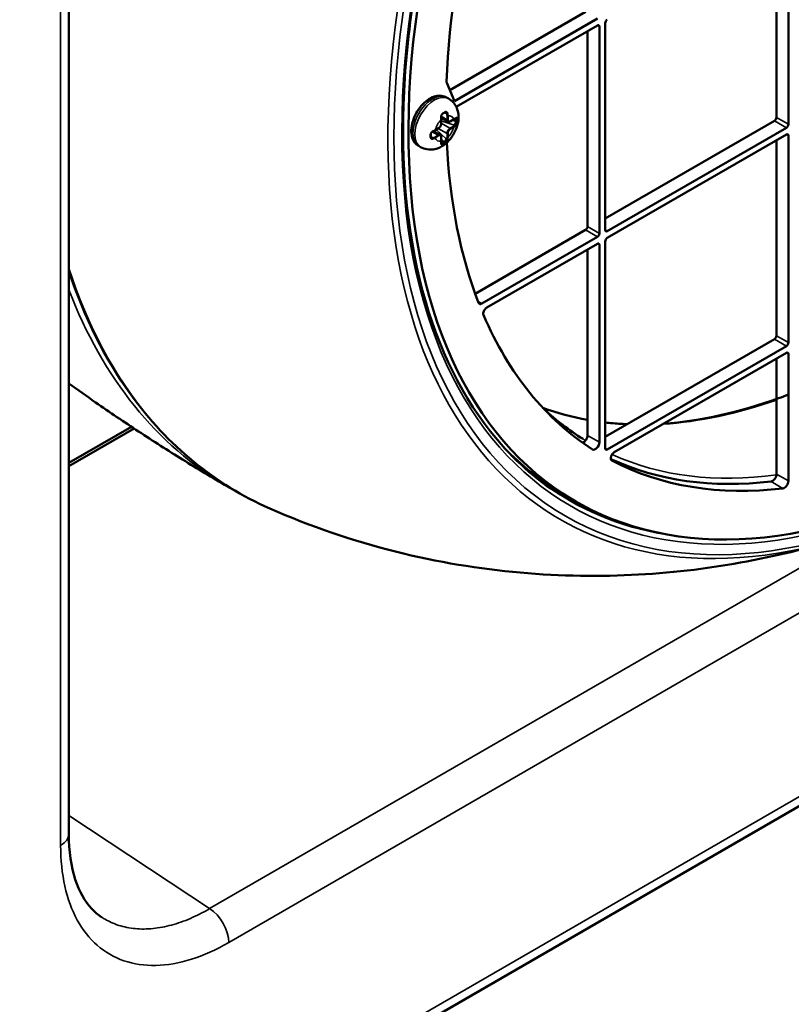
# Model space of a CAD drawing. Header units: millimetres. Extents: x 50 to 3176, y 50 to 2109.
# Tile 367 of 656: x 440 to 495, y 1658 to 1729. Entities that reach past the tile are written whole.
import ezdxf

# ---------------------------------------------------------------- set-up
doc = ezdxf.new("R2010")
doc.units = ezdxf.units.MM
doc.header["$LTSCALE"] = 10
doc.layers.add('Visible (ISO)', color=7, linetype='Continuous', lineweight=50)
doc.layers.add('Visible Narrow (ISO)', color=7, linetype='Continuous', lineweight=35)

msp = doc.modelspace()

# ---------------------------------------------------------------- linework, layer by layer
at = {"layer": 'Visible (ISO)'}
for p, q in [((443.8195, 1670.3784), (443.8195, 1768.2628)), ((494.3938, 1735.5328), (494.3938, 1721.5707)), ((495.2424, 1735.8594), (495.2424, 1721.0808)), ((471.044, 1723.5214), (480.7467, 1729.1233)), ((481.5952, 1728.6334), (471.3773, 1722.7341)), ((482.1609, 1713.5282), (482.1609, 1728.3068)), ((471.5106, 1722.3211), (481.5952, 1728.1435)), ((480.8881, 1727.7352), (480.8881, 1713.7731)), ((481.7366, 1728.0618), (481.7366, 1713.2832)), ((470.8286, 1724.0301), (471.3773, 1722.7341)), ((470.8219, 1722.9965), (470.9633, 1722.9149)), ((470.7699, 1721.9279), (470.7699, 1721.9279)), ((470.43, 1721.5467), (470.9093, 1721.27)), ((470.4376, 1721.142), (470.4376, 1721.417)), ((471.0843, 1721.2824), (471.3224, 1721.4199)), ((471.4836, 1721.4482), (471.4836, 1721.2849)), ((494.2524, 1721.3257), (482.1609, 1714.3447)), ((469.8815, 1720.5967), (470.3608, 1720.32)), ((469.9977, 1720.655), (470.2358, 1720.7925)), ((495.101, 1720.8358), (482.3023, 1713.4465)), ((469.7213, 1720.1118), (469.7213, 1720.1118)), ((470.4376, 1719.8873), (470.4376, 1720.1622)), ((470.6351, 1719.8152), (470.4936, 1719.7335)), ((482.3023, 1712.9566), (495.101, 1720.3459)), ((494.3938, 1719.9377), (494.3938, 1705.9756)), ((495.2424, 1720.2643), (495.2424, 1705.4857)), ((468.8219, 1719.5324), (468.9633, 1719.4508)), ((480.7467, 1713.5282), (472.8615, 1708.9757)), ((481.5952, 1713.0383), (473.3378, 1708.2708)), ((473.687, 1707.9826), (481.5952, 1712.5484)), ((480.8881, 1712.1401), (480.8881, 1698.8518)), ((481.7366, 1712.4667), (481.7366, 1698.3619)), ((482.1609, 1697.9331), (482.1609, 1712.7117)), ((307.0065, 1563.2427), (554.4938, 1706.1296)), ((494.2524, 1705.7306), (482.1609, 1698.7496)), ((495.101, 1705.2407), (482.3023, 1697.8514)), ((482.7973, 1697.6473), (495.101, 1704.7508)), ((494.3938, 1704.3426), (494.3938, 1696.0888)), ((495.2424, 1704.6692), (495.2424, 1695.5989)), ((443.8195, 1696.8911), (448.2915, 1699.473)), ((448.4904, 1699.3413), (443.8195, 1696.6445)), ((479.2117, 1694.6213), (480.0602, 1694.1314))]:
    msp.add_line(p, q, dxfattribs=at)
for centre, major_axis, ratio, start_param, end_param in [((508.9602, 1744.1876), (-28.9, -50.0563), 0.5773503, 2.3697486, 7.0550293), ((508.9602, 1744.1876), (-27, -46.7654), 0.5773503, 5.1467247, 5.4533585), ((482.3023, 1728.3884), (-0.1, -0.1732), 0.5773503, 3.9269908, 5.4977871), ((481.5952, 1727.9802), (0.1, 0.1732), 0.5773503, 5.4977871, 7.0685835), ((471.0261, 1724.2337), (-0.15, -0.2598), 0.5773503, 5.4533585, 5.8720995), ((470.6556, 1721.7629), (-0.0741, -0.1871), 0.6530078, 2.2603089, 2.916969), ((470.3786, 1721.5554), (0.0496, 0.0063), 0.4808777, 6.2828591, 6.2832397), ((471.3627, 1721.1914), (0.0808, 0.184), 0.4891137, 3.8730685, 5.4438172), ((471.4039, 1721.535), (0.0311, -0.0392), 0.6598704, 6.2825985, 6.2830395), ((471.3627, 1721.3547), (0.0808, 0.184), 0.4890808, 5.443876, 5.9575849), ((494.2524, 1721.489), (-0.1, -0.1732), 0.5773503, 0.7853982, 2.3561945), ((469.8483, 1720.6369), (0.0194, -0.0461), 0.4808758, 6.283141, 6.2835426), ((495.101, 1720.9991), (0.1, 0.1732), 0.5773503, 3.9269908, 5.4977871), ((469.807, 1720.2933), (0.1249, 0.1578), 0.6530097, 3.3662195, 4.0228795), ((470.6556, 1719.9667), (-0.1189, -0.1619), 0.489113, 0.8393644, 2.4101181), ((495.101, 1720.1826), (0.1, 0.1732), 0.5773503, 5.4977871, 7.0685835), ((470.5142, 1719.885), (0.119, 0.1619), 0.4890799, 3.467201, 3.9809072), ((470.3786, 1719.7591), (0.0495, -0.0073), 0.6598618, 0.0001501, 0.0005767), ((508.9602, 1744.1876), (-27, -46.7654), 0.5773503, 5.5522995, 5.8488496), ((480.7467, 1713.6915), (-0.1, -0.1732), 0.5773503, 0.7853982, 2.3561945), ((482.3023, 1713.6098), (-0.1, -0.1732), 0.5773503, 5.4977871, 7.0685835), ((481.5952, 1713.2016), (0.1, 0.1732), 0.5773503, 3.9269908, 5.4977871), ((482.3023, 1712.7933), (-0.1, -0.1732), 0.5773503, 3.9269908, 5.4977871), ((481.5952, 1712.3851), (0.1, 0.1732), 0.5773503, 5.4977871, 7.0685835), ((473.3378, 1708.5566), (-0.175, -0.3031), 0.5773503, 5.8488496, 7.0685835), ((473.688, 1707.6974), (-0.175, -0.3031), 0.5773503, 3.9309088, 5.8741489), ((508.9602, 1744.1876), (-27, -46.7654), 0.5773503, 5.8747765, 6.2564649), ((494.2524, 1705.8939), (-0.1, -0.1732), 0.5773503, 0.7853982, 2.3561945), ((495.101, 1705.404), (0.1, 0.1732), 0.5773503, 3.9269908, 5.4977871), ((495.101, 1704.5875), (0.1, 0.1732), 0.5773503, 5.4977871, 7.0685835), ((480.6053, 1698.6885), (-0.2, -0.3464), 0.5773503, 0.553872, 2.3561945), ((481.4538, 1698.1986), (-0.2, -0.3464), 0.5773503, 6.2564649, 8.6393798), ((508.1117, 1744.6775), (-28.9, -50.0563), 0.5773503, 6.1314169, 6.2831853), ((482.3023, 1698.0147), (-0.1, -0.1732), 0.5773503, 5.4977871, 7.0685835), ((482.7973, 1697.3615), (-0.175, -0.3031), 0.5773503, 3.9269908, 6.3075707), ((508.1117, 1744.6775), (-27, -46.7654), 0.5773503, 0.0521196, 0.4070317), ((508.9602, 1744.1876), (-27, -46.7654), 0.5773503, 0.0243854, 0.4070317), ((494.111, 1695.9255), (-0.2, -0.3464), 0.5773503, 0.4070317, 2.3561945), ((494.9595, 1695.4356), (0.2, 0.3464), 0.5773503, 3.5486243, 5.4977871), ((508.1117, 1744.6775), (-28.9646, -50.1682), 0.5773503, 6.2548703, 6.3740339)]:
    msp.add_ellipse(centre, major_axis=major_axis, ratio=ratio, start_param=start_param, end_param=end_param, dxfattribs=at)
for points, knots in [([(536.5072, 1795.1716), (533.3034, 1796.7568), (529.6122, 1797.4611), (521.646, 1797.0252), (517.3786, 1795.8993), (508.6973, 1791.9386), (504.2862, 1789.1119), (495.7558, 1782.0391), (491.6379, 1777.7944), (484.113, 1768.3137), (480.7077, 1763.0791), (474.957, 1752.1512), (472.6127, 1746.4597), (469.2231, 1735.2), (468.1782, 1729.6337), (467.4899, 1719.1932), (467.8462, 1714.3208), (469.9153, 1705.7589), (471.6285, 1702.0729), (475.2838, 1697.4453), (476.8439, 1695.9961), (478.5803, 1694.8392)], [5.5348535, 5.5348535, 5.5348535, 5.5348535, 5.8581576, 5.8581576, 6.1786868, 6.1786868, 6.4978652, 6.4978652, 6.8170475, 6.8170475, 7.1363726, 7.1363726, 7.4557346, 7.4557346, 7.7750076, 7.7750076, 8.0941353, 8.0941353, 8.4135975, 8.4135975, 8.6023134, 8.6023134, 8.6023134, 8.6023134]), ([(470.8219, 1722.9965), (470.711, 1723.0605), (470.5871, 1723.1007), (470.3235, 1723.1343), (470.1839, 1723.1234), (469.8848, 1723.0524), (469.7267, 1722.9825), (469.4095, 1722.7877), (469.2521, 1722.6572), (468.9639, 1722.3558), (468.8331, 1722.185), (468.6091, 1721.8208), (468.5156, 1721.6277), (468.3733, 1721.2335), (468.3246, 1721.0323), (468.2812, 1720.6358), (468.2868, 1720.4403), (468.3648, 1720.0837), (468.4335, 1719.9199), (468.6167, 1719.6814), (468.7125, 1719.5956), (468.8219, 1719.5324)], [5.4977871, 5.4977871, 5.4977871, 5.4977871, 5.7353255, 5.7353255, 5.9968615, 5.9968615, 6.3151742, 6.3151742, 6.6683207, 6.6683207, 7.0205087, 7.0205087, 7.3692106, 7.3692106, 7.7199749, 7.7199749, 8.0746616, 8.0746616, 8.4048979, 8.4048979, 8.6393798, 8.6393798, 8.6393798, 8.6393798]), ([(470.9633, 1722.9149), (471.0939, 1722.8395), (471.2108, 1722.7413), (471.4076, 1722.5152), (471.4843, 1722.3865), (471.6068, 1722.1011), (471.6429, 1721.9447), (471.6813, 1721.5953), (471.6695, 1721.4056), (471.5986, 1721.0068), (471.5301, 1720.8002), (471.3469, 1720.4074), (471.2317, 1720.2216), (470.9579, 1719.8815), (470.7996, 1719.7269), (470.4358, 1719.4715), (470.2316, 1719.3665), (469.8118, 1719.2688), (469.6129, 1719.2546), (469.2555, 1719.3169), (469.1022, 1719.3706), (468.9633, 1719.4508)], [0.7853982, 0.7853982, 0.7853982, 0.7853982, 0.9813573, 0.9813573, 1.1925444, 1.1925444, 1.4519135, 1.4519135, 1.7956288, 1.7956288, 2.2057855, 2.2057855, 2.6192493, 2.6192493, 3.0339323, 3.0339323, 3.431625, 3.431625, 3.7186113, 3.7186113, 3.9269908, 3.9269908, 3.9269908, 3.9269908]), ([(470.6836, 1721.9233), (470.6789, 1721.9205), (470.6743, 1721.9176), (470.6649, 1721.912), (470.6602, 1721.9092), (470.6508, 1721.9035), (470.6461, 1721.9007), (470.6366, 1721.8951), (470.6319, 1721.8923), (470.6224, 1721.8868), (470.6176, 1721.884), (470.6128, 1721.8812)], [1.541216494, 1.541216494, 1.541216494, 1.541216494, 1.547148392, 1.547148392, 1.55308029, 1.55308029, 1.559012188, 1.559012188, 1.564944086, 1.564944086, 1.570875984, 1.570875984, 1.570875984, 1.570875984]), ([(470.7699, 1721.9279), (470.7562, 1721.9358), (470.7414, 1721.9392), (470.7126, 1721.9369), (470.6981, 1721.9322), (470.6836, 1721.9233)], [0, 0, 0, 0, 0.008810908, 0.008810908, 0.016175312, 0.016175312, 0.016175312, 0.016175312]), ([(470.54, 1721.8404), (470.5266, 1721.8332), (470.5132, 1721.8227), (470.4891, 1721.7974), (470.4781, 1721.7824), (470.4592, 1721.7496), (470.4511, 1721.7314), (470.438, 1721.6927), (470.433, 1721.6716), (470.4266, 1721.6292), (470.4255, 1721.6074), (470.4265, 1721.5784), (470.4272, 1721.5698), (470.4283, 1721.5617)], [0, 0, 0, 0, 0.006211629, 0.006211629, 0.012121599, 0.012121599, 0.018066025, 0.018066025, 0.024424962, 0.024424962, 0.031137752, 0.031137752, 0.034088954, 0.034088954, 0.034088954, 0.034088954]), ([(470.4283, 1721.5616), (470.4295, 1721.5518), (470.4306, 1721.5419), (470.4326, 1721.5223), (470.4335, 1721.5126), (470.435, 1721.4931), (470.4356, 1721.4835), (470.4366, 1721.4643), (470.437, 1721.4547), (470.4375, 1721.4358), (470.4376, 1721.4263), (470.4376, 1721.417)], [1.4160383, 1.4160383, 1.4160383, 1.4160383, 1.44706452, 1.44706452, 1.47809074, 1.47809074, 1.50911695, 1.50911695, 1.54014317, 1.54014317, 1.57115996, 1.57115996, 1.57115996, 1.57115996]), ([(470.6128, 1721.8812), (470.608, 1721.8785), (470.6032, 1721.8757), (470.5936, 1721.8702), (470.5888, 1721.8675), (470.5791, 1721.862), (470.5742, 1721.8593), (470.5645, 1721.8539), (470.5596, 1721.8512), (470.5498, 1721.8458), (470.5449, 1721.8431), (470.54, 1721.8404)], [1.570767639, 1.570767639, 1.570767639, 1.570767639, 1.576679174, 1.576679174, 1.582590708, 1.582590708, 1.588502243, 1.588502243, 1.594413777, 1.594413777, 1.600325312, 1.600325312, 1.600325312, 1.600325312]), ([(470.9093, 1721.27), (470.9198, 1721.264), (470.9311, 1721.2594), (470.9544, 1721.2533), (470.9665, 1721.2518), (470.9906, 1721.2515), (471.0027, 1721.2527), (471.0266, 1721.2576), (471.0384, 1721.2612), (471.0617, 1721.2703), (471.0731, 1721.2759), (471.0843, 1721.2824)], [2.35619449, 2.35619449, 2.35619449, 2.35619449, 2.51327412, 2.51327412, 2.67035376, 2.67035376, 2.82743339, 2.82743339, 2.98451302, 2.98451302, 3.14159265, 3.14159265, 3.14159265, 3.14159265]), ([(471.435, 1721.4958), (471.4281, 1721.4904), (471.4211, 1721.485), (471.4069, 1721.4744), (471.3996, 1721.4692), (471.3849, 1721.459), (471.3774, 1721.4539), (471.3621, 1721.4439), (471.3543, 1721.439), (471.3386, 1721.4293), (471.3306, 1721.4246), (471.3224, 1721.4199)], [1.41603391, 1.41603391, 1.41603391, 1.41603391, 1.447061, 1.447061, 1.47808809, 1.47808809, 1.50911518, 1.50911518, 1.54014227, 1.54014227, 1.57116936, 1.57116936, 1.57116936, 1.57116936]), ([(471.4786, 1721.5191), (471.4786, 1721.5191), (471.4773, 1721.5192), (471.4718, 1721.5178), (471.468, 1721.5166), (471.4569, 1721.5112), (471.4487, 1721.5062), (471.4382, 1721.4983), (471.4366, 1721.4971), (471.435, 1721.4958)], [0.004102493, 0.004102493, 0.004102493, 0.004102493, 0.008275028, 0.008275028, 0.011892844, 0.011892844, 0.016990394, 0.016990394, 0.017897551, 0.017897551, 0.017897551, 0.017897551]), ([(469.8677, 1720.5908), (469.8512, 1720.5838), (469.8337, 1720.5745), (469.7995, 1720.5519), (469.7824, 1720.5383), (469.7504, 1720.5078), (469.7353, 1720.4904), (469.7106, 1720.4546), (469.7006, 1720.4359), (469.6874, 1720.4007), (469.6836, 1720.3837), (469.6821, 1720.3636), (469.682, 1720.359), (469.6822, 1720.3547)], [0, 0, 0, 0, 0.006407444, 0.006407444, 0.012915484, 0.012915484, 0.01968108, 0.01968108, 0.026218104, 0.026218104, 0.03227978, 0.03227978, 0.034077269, 0.034077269, 0.034077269, 0.034077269]), ([(469.9977, 1720.655), (469.9896, 1720.6503), (469.9813, 1720.6457), (469.9647, 1720.6367), (469.9562, 1720.6322), (469.9391, 1720.6235), (469.9304, 1720.6192), (469.9128, 1720.6108), (469.904, 1720.6067), (469.886, 1720.5986), (469.8769, 1720.5946), (469.8677, 1720.5908)], [1.57042171, 1.57042171, 1.57042171, 1.57042171, 1.60144269, 1.60144269, 1.63247315, 1.63247315, 1.66350362, 1.66350362, 1.69453409, 1.69453409, 1.72556455, 1.72556455, 1.72556455, 1.72556455]), ([(470.2358, 1720.7925), (470.2582, 1720.8055), (470.2798, 1720.822), (470.32, 1720.8603), (470.3388, 1720.8822), (470.3723, 1720.9297), (470.387, 1720.9552), (470.4114, 1721.0079), (470.421, 1721.0351), (470.4341, 1721.0892), (470.4376, 1721.1161), (470.4376, 1721.142)], [3.1415927, 3.1415927, 3.1415927, 3.1415927, 3.4557519, 3.4557519, 3.7699112, 3.7699112, 4.0840704, 4.0840704, 4.3982297, 4.3982297, 4.712389, 4.712389, 4.712389, 4.712389]), ([(469.6822, 1720.1888), (469.6818, 1720.1744), (469.684, 1720.1616), (469.6924, 1720.1395), (469.6988, 1720.1301), (469.7113, 1720.1184), (469.716, 1720.1149), (469.7213, 1720.1118)], [0, 0, 0, 0, 0.006217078, 0.006217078, 0.012799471, 0.012799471, 0.016207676, 0.016207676, 0.016207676, 0.016207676]), ([(469.6822, 1720.3547), (469.6824, 1720.3434), (469.6827, 1720.3323), (469.683, 1720.31), (469.6831, 1720.2988), (469.6832, 1720.2767), (469.6832, 1720.2656), (469.6831, 1720.2435), (469.683, 1720.2325), (469.6827, 1720.2106), (469.6824, 1720.1997), (469.6822, 1720.1888)], [1.541271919, 1.541271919, 1.541271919, 1.541271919, 1.553081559, 1.553081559, 1.564891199, 1.564891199, 1.576700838, 1.576700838, 1.588510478, 1.588510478, 1.600320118, 1.600320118, 1.600320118, 1.600320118]), ([(470.4376, 1720.1622), (470.4376, 1720.1752), (470.4367, 1720.1879), (470.433, 1720.2126), (470.4302, 1720.2247), (470.4224, 1720.2478), (470.4175, 1720.2589), (470.4052, 1720.2796), (470.3979, 1720.2893), (470.3809, 1720.3064), (470.3713, 1720.3139), (470.3608, 1720.32)], [4.71238898, 4.71238898, 4.71238898, 4.71238898, 4.86946861, 4.86946861, 5.02654825, 5.02654825, 5.18362788, 5.18362788, 5.34070751, 5.34070751, 5.49778714, 5.49778714, 5.49778714, 5.49778714]), ([(470.4376, 1719.8873), (470.4376, 1719.8779), (470.4375, 1719.8686), (470.437, 1719.8501), (470.4366, 1719.8409), (470.4356, 1719.8227), (470.4349, 1719.8137), (470.4334, 1719.7957), (470.4325, 1719.7868), (470.4305, 1719.7692), (470.4294, 1719.7605), (470.4281, 1719.7518)], [1.57041216, 1.57041216, 1.57041216, 1.57041216, 1.60144352, 1.60144352, 1.63247487, 1.63247487, 1.66350623, 1.66350623, 1.69453758, 1.69453758, 1.72556894, 1.72556894, 1.72556894, 1.72556894]), ([(470.4281, 1719.7518), (470.4261, 1719.738), (470.4256, 1719.7259), (470.4269, 1719.7097), (470.4285, 1719.705), (470.4296, 1719.7027), (470.4298, 1719.7024), (470.4298, 1719.7024)], [0, 0, 0, 0, 0.006113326, 0.006113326, 0.011682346, 0.011682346, 0.013776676, 0.013776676, 0.013776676, 0.013776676]), ([(458.1792, 1693.6343), (454.2568, 1695.3558), (450.8857, 1698.1223), (446.4102, 1704.3193), (444.9254, 1707.2801), (443.8195, 1710.5944)], [3.8633056, 3.8633056, 3.8633056, 3.8633056, 4.18044131, 4.18044131, 4.39989854, 4.39989854, 4.39989854, 4.39989854]), ([(455.1556, 1695.2038), (454.0791, 1695.8304), (453.0112, 1696.4715), (450.8948, 1697.7814), (449.8462, 1698.4501), (447.7704, 1699.8136), (446.7432, 1700.5084), (445.0869, 1701.6615), (444.4508, 1702.1124), (443.8195, 1702.5679)], [3.929044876, 3.929044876, 3.929044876, 3.929044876, 3.944655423, 3.944655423, 3.960265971, 3.960265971, 3.975876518, 3.975876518, 3.985725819, 3.985725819, 3.985725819, 3.985725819]), ([(495.2424, 1701.7673), (495.0112, 1701.6787), (494.7804, 1701.5928), (491.7266, 1700.4903), (488.9686, 1699.8819), (486.3485, 1699.6976)], [3.30812901, 3.30812901, 3.30812901, 3.30812901, 3.32677414, 3.32677414, 3.55532201, 3.55532201, 3.55532201, 3.55532201]), ([(483.7304, 1699.6557), (483.5857, 1699.6616), (483.4416, 1699.6688), (482.915, 1699.7005), (482.5359, 1699.7334), (482.1609, 1699.7761)], [3.63290011, 3.63290011, 3.63290011, 3.63290011, 3.64602425, 3.64602425, 3.681019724, 3.681019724, 3.681019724, 3.681019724]), ([(458.1792, 1693.6343), (461.1262, 1692.3408), (464.1521, 1691.3152), (470.1768, 1689.7994), (473.1744, 1689.308), (479.0002, 1688.7881), (481.8285, 1688.7582), (487.2403, 1689.0585), (489.8245, 1689.3879), (494.728, 1690.3087), (497.048, 1690.8998), (499.242, 1691.5832)], [2.41987764, 2.41987764, 2.41987764, 2.41987764, 2.51895979, 2.51895979, 2.61804195, 2.61804195, 2.71712411, 2.71712411, 2.81620627, 2.81620627, 2.91528842, 2.91528842, 2.91528842, 2.91528842]), ([(443.8195, 1670.3785), (443.8196, 1669.1538), (443.9862, 1668.0421), (444.5655, 1666.2573), (444.9734, 1665.5584), (445.6618, 1664.814), (445.8973, 1664.6143), (446.1492, 1664.4478)], [0, 0, 0, 0, 0.4724548, 0.4724548, 0.9345943, 0.9345943, 1.1516431, 1.1516431, 1.1516431, 1.1516431])]:
    msp.add_open_spline(points, degree=3, knots=knots, dxfattribs=at)
for points in [[(480.8881, 1699.9616), (479.7854, 1700.1583), (478.7219, 1700.4441), (477.7028, 1700.8173)], [(477.767, 1700.749), (478.6384, 1699.9347), (479.5745, 1699.2165), (480.5698, 1698.5985)], [(455.1539, 1695.2048), (455.3853, 1695.0701), (455.619, 1694.9393), (455.855, 1694.8125)]]:
    msp.add_open_spline(points, degree=3, dxfattribs=at)
at = {"layer": 'Visible Narrow (ISO)'}
for p, q in [((443.2337, 1669.562), (443.2337, 1767.4464)), ((481.7366, 1728.0618), (481.5952, 1728.1435)), ((470.4229, 1721.1216), (470.4229, 1721.3965)), ((470.4295, 1721.6485), (470.8472, 1721.4074)), ((470.4376, 1721.318), (471.3627, 1721.0281)), ((470.621, 1721.886), (470.797, 1721.8446)), ((470.8383, 1721.8208), (470.797, 1721.8446)), ((470.8472, 1721.4074), (470.8472, 1721.6823)), ((470.9179, 1721.6823), (470.9179, 1721.4074)), ((471.0947, 1721.3053), (471.3328, 1721.4428)), ((471.2276, 1721.3651), (471.4836, 1721.2849)), ((471.4836, 1721.4482), (471.4047, 1721.4729)), ((471.506, 1721.4353), (471.4836, 1721.4482)), ((471.4836, 1721.2849), (471.506, 1721.2719)), ((495.101, 1720.8358), (494.2524, 1721.3257)), ((494.3938, 1721.5707), (495.2424, 1721.0808)), ((470.2108, 1720.3051), (469.7931, 1720.5462)), ((470.008, 1720.6779), (470.2461, 1720.8154)), ((470.797, 1720.0483), (470.0833, 1720.7045)), ((470.8472, 1720.4276), (470.2254, 1720.7865)), ((470.4376, 1721.154), (471.0593, 1720.795)), ((471.0593, 1720.795), (471.2974, 1720.9325)), ((471.3328, 1720.8712), (471.0947, 1720.7338)), ((471.404, 1721.0043), (471.3627, 1721.0281)), ((469.807, 1720.13), (469.6832, 1720.2617)), ((469.807, 1720.13), (469.8483, 1720.1061)), ((469.9727, 1720.1676), (470.2108, 1720.3051)), ((470.2461, 1720.2439), (470.008, 1720.1064)), ((470.4229, 1719.8668), (470.4229, 1720.1418)), ((470.6351, 1719.8152), (470.4376, 1719.9968)), ((470.6575, 1719.8023), (470.6351, 1719.8152)), ((470.797, 1720.0483), (470.8383, 1720.0245)), ((470.8472, 1720.1526), (470.8472, 1720.4276)), ((470.9179, 1720.4276), (470.9179, 1720.1526)), ((495.2424, 1720.2643), (495.101, 1720.3459)), ((470.4328, 1719.7895), (470.4936, 1719.7335)), ((470.4936, 1719.7335), (470.5161, 1719.7206)), ((481.5952, 1713.0383), (480.7467, 1713.5282)), ((480.8881, 1713.7731), (481.7366, 1713.2832)), ((482.1609, 1713.5282), (482.3023, 1713.4465)), ((542.1389, 1712.7929), (455.2472, 1662.626)), ((481.7366, 1712.4667), (481.5952, 1712.5484)), ((473.0652, 1708.4282), (473.3378, 1708.2708)), ((307.4207, 1564.1583), (554.908, 1707.0452)), ((494.3938, 1705.9756), (495.2424, 1705.4857)), ((495.101, 1705.2407), (494.2524, 1705.7306)), ((495.2424, 1704.6692), (495.101, 1704.7508)), ((480.8881, 1698.8518), (481.7366, 1698.3619)), ((482.1609, 1697.9331), (482.3023, 1697.8514)), ((482.6266, 1697.0561), (482.6181, 1697.061)), ((494.3938, 1696.0888), (495.2424, 1695.5989)), ((494.0065, 1695.5616), (494.855, 1695.0717)), ((453.8823, 1665.0459), (500.6657, 1692.0563)), ((453.8823, 1665.0459), (443.8195, 1671.6967))]:
    msp.add_line(p, q, dxfattribs=at)
for centre, major_axis, ratio, start_param, end_param in [((508.8188, 1744.2693), (29.1332, 50.4601), 0.5773503, 5.5025293, 10.2054339), ((508.6777, 1744.3508), (-29.7356, -51.5036), 0.5773503, 3.9322807, 6.8422792), ((469.8219, 1721.2645), (1, 1.7321), 0.5773503, 0, 3.1415927), ((469.9633, 1721.1828), (-1, -1.7321), 0.5773503, 3.1415927, 6.2831853), ((470.5878, 1721.9245), (0.025, -0.0433), 0.5773669, 6.2831209, 7.4457947), ((470.6575, 1721.966), (0.0261, -0.0426), 0.5941822, 6.2830596, 7.0533192), ((470.6575, 1721.966), (-0.0261, 0.0426), 0.5941731, 3.9117508, 4.2921339), ((470.6704, 1720.7746), (0.5, 0.866), 0.5773503, 1.1429691, 1.9986239), ((470.3786, 1721.5554), (0.0496, 0.0063), 0.4808777, 5.3818815, 6.2828591), ((469.366, 1721.8949), (-0.8306, 1.0578), 0.61809, 3.822868, 3.9544486), ((470.3876, 1721.417), (0.05, 0), 0.5773503, 5.4978354, 6.2828893), ((470.5161, 1721.8843), (0.0239, -0.0439), 0.5600307, 0.0000755, 0.7998301), ((470.5161, 1721.8843), (0.0239, -0.0439), 0.5600526, 0.7997297, 1.1801173), ((470.8736, 1721.8412), (0.0496, 0.0063), 0.4808688, 3.8605982, 5.4803326), ((470.1002, 1722.114), (0.5282, -0.915), 0.5773115, 0.7850315, 0.9401696), ((470.8825, 1721.7027), (-0.05, 0), 0.5773503, 0.7855106, 2.3561423), ((470.8825, 1721.4278), (0.05, 0), 0.5773503, 3.9269915, 5.4977873), ((471.0593, 1721.5298), (-0.15, -0.2598), 0.5773503, 5.4977871, 6.2831853), ((469.8039, 1722.1449), (-0.8835, 1.0175), 0.6671332, 3.7830348, 3.9148018), ((470.6704, 1720.7746), (0.5, 0.866), 0.5773503, 5.855359, 6.7110127), ((471.0947, 1721.5094), (-0.125, -0.2165), 0.5773503, 5.4977872, 7.0685835), ((471.0593, 1721.3257), (0.025, -0.0433), 0.5773503, 0, 0.7853975), ((471.2974, 1721.4632), (0.025, -0.0433), 0.5773503, 0, 0.7853653), ((470.5572, 1721.8691), (1.0976, 0.0391), 0.5721044, 5.4765, 5.6328398), ((471.4039, 1721.535), (0.0311, -0.0392), 0.6598704, 6.2830395, 7.0267226), ((471.5414, 1721.4557), (-0.05, -0.0013), 0.5599943, 0.7710192, 2.3419016), ((469.1116, 1722.736), (1.6939, -2.9338), 0.5773522, 0.7558725, 0.8149195), ((471.5414, 1721.2924), (-0.05, 0.0013), 0.5942007, 0.800611, 2.3714229), ((471.5414, 1721.4557), (-0.05, -0.0013), 0.5600557, 2.3418655, 2.7222547), ((471.5414, 1721.2924), (0.05, -0.0013), 0.5941421, 5.5129952, 5.8933834), ((469.4818, 1722.8262), (-1.4255, 2.9728), 0.5216833, 3.9690684, 3.9998281), ((469.4818, 1722.8262), (-1.4255, 2.9728), 0.5216833, 3.9383088, 3.9690684), ((469.8483, 1720.6369), (0.0194, -0.0461), 0.4808758, 0.0003573, 0.9010531), ((469.0533, 1721.3403), (1.326, -0.186), 0.6183873, 5.4669859, 5.5989492), ((469.9727, 1720.6983), (0.025, -0.0433), 0.5773503, 0.0002977, 0.7853399), ((470.2108, 1720.8358), (0.025, -0.0433), 0.5773503, 0, 0.7853976), ((470.2461, 1721.0195), (-0.125, -0.2165), 0.5773503, 0.7853981, 2.3561946), ((470.3876, 1721.142), (0.05, 0), 0.5773503, 5.4977884, 6.2831853), ((471.0593, 1720.55), (0.15, 0.2598), 0.5773503, 0.7853982, 2.3561945), ((470.6704, 1720.7746), (-0.5, -0.866), 0.5773503, 1.1429702, 1.9986239), ((471.0947, 1720.5296), (0.125, 0.2165), 0.5773503, 0.7853981, 2.3561945), ((471.0593, 1720.7542), (0.025, -0.0433), 0.5773503, 0.7853987, 2.3561938), ((470.5507, 1721.3639), (-1.0565, -0.0001), 0.5773154, 2.3557645, 2.5109025), ((471.2974, 1720.8916), (-0.025, 0.0433), 0.5773503, 3.9270491, 5.4976746), ((470.1263, 1721.4566), (-1.5184, 0.198), 0.4979047, 2.5511572, 2.6831215), ((471.4039, 1720.9634), (0.0311, -0.0392), 0.6598601, 0.6454201, 2.2650863), ((469.6322, 1720.3534), (-0.05, -0.0013), 0.5600552, 1.96147, 2.3418582), ((467.1169, 1721.4608), (1.8818, -2.7071), 0.6281028, 0.704031, 0.7655502), ((469.6322, 1720.1901), (0.05, -0.0013), 0.5941419, 5.1325985, 5.5129877), ((469.6322, 1720.3534), (0.05, 0.0013), 0.5600325, 5.4834016, 6.2831361), ((469.6322, 1720.1901), (0.05, -0.0013), 0.5941624, 5.5129891, 6.2832839), ((469.2252, 1720.5988), (-1.0567, -0.0001), 0.5773127, 2.2014347, 2.3565503), ((469.8483, 1720.0653), (0.0194, -0.0461), 0.4808748, 0.8027675, 2.4227033), ((469.2309, 1720.5765), (-1.0983, 0.0084), 0.6009338, 2.2051802, 2.3615178), ((469.9727, 1720.1268), (0.025, -0.0433), 0.5773503, 0.7854402, 2.3559649), ((470.6704, 1720.7746), (-0.5, -0.866), 0.5773503, 5.8553583, 6.7110123), ((470.2108, 1720.0601), (0.15, 0.2598), 0.5773503, 0, 0.7853982), ((470.2108, 1720.2643), (-0.025, 0.0433), 0.5773503, 3.9269915, 5.4977951), ((470.2461, 1720.0397), (0.125, 0.2165), 0.5773503, 5.4977872, 7.0685835), ((469.3693, 1720.6557), (0.8468, -1.2715), 0.4932529, 0.4912256, 0.6229942), ((470.3876, 1720.1622), (0.05, 0), 0.5773503, 5.497787, 6.2831853), ((470.3876, 1719.8873), (0.05, 0), 0.5773503, 5.4978359, 6.2831853), ((468.1952, 1721.1423), (-3.3838, 0), 0.5773483, 2.3561636, 2.3857212), ((470.6575, 1719.7614), (-0.0261, 0.0426), 0.594201, 3.9117147, 5.482573), ((470.1001, 1720.5837), (0.5283, -0.9151), 0.577316, 0.6307005, 0.7858162), ((470.8736, 1720.0449), (0.0495, -0.0073), 0.6598822, 4.0179944, 5.6380058), ((470.8825, 1720.448), (-0.05, 0), 0.5773503, 0.7853902, 2.3561945), ((470.8825, 1720.173), (0.05, 0), 0.5773503, 3.9272203, 5.4977602), ((470.1218, 1720.5885), (0.5833, -0.9305), 0.5822988, 0.6088028, 0.7651418), ((470.3786, 1719.7591), (0.0495, -0.0073), 0.6598618, 5.5395703, 6.2833355), ((468.2032, 1721.1374), (-3.3721, 0), 0.5773468, 2.3266118, 2.3562716), ((470.5161, 1719.6798), (-0.0239, 0.0439), 0.5599949, 3.9413632, 5.5121493), ((470.5161, 1719.6798), (0.0239, -0.0439), 0.5600221, 0.4193798, 0.7997629), ((470.5878, 1719.72), (-0.025, 0.0433), 0.5773334, 3.5497912, 5.4978113), ((470.6575, 1719.7614), (0.0261, -0.0426), 0.5941447, 0.3898071, 0.7701947), ((490.5592, 1754.8115), (-34.6558, -60.0255), 0.5773503, 5.8033933, 6.3468685), ((489.8885, 1755.1987), (-34.6618, -60.0361), 0.5773503, 5.8464945, 6.2810825), ((501.6561, 1748.4047), (-26.7272, -46.2928), 0.5773503, 0.0992608, 0.2036942), ((501.6561, 1748.4047), (-26.7272, -46.2928), 0.5773503, 0.3663652, 0.5920619), ((501.6561, 1748.4047), (-26.7272, -46.2928), 0.5773503, 0.2434864, 0.2900625), ((507.9051, 1744.7968), (-26.8429, -46.4932), 0.5773503, 6.264668, 6.271415), ((507.9051, 1744.7968), (-26.8429, -46.4932), 0.5773503, 0.0572203, 0.4213865), ((508.1117, 1744.6775), (-26.9928, -46.7529), 0.5773503, 0.051781, 0.4090064), ((508.6178, 1744.3853), (-28.9834, -50.2007), 0.5773503, 6.2461189, 6.5348682), ((441.8195, 1670.3784), (2, 0), 0.5773503, 5.4978062, 6.2831853), ((453.833, 1663.4424), (1, -1.7321), 0.5773503, 0.7854172, 2.3212874)]:
    msp.add_ellipse(centre, major_axis=major_axis, ratio=ratio, start_param=start_param, end_param=end_param, dxfattribs=at)
msp.add_ellipse((508.8188, 1744.2693), major_axis=(-29.5357, -51.1574), ratio=0.5773503, dxfattribs=at)
for points, knots in [([(470.6207, 1721.9206), (470.6126, 1721.916), (470.5965, 1721.9067), (470.5722, 1721.8932), (470.556, 1721.8844), (470.5479, 1721.88)], [0, 0, 0, 0, 0.33333333, 0.66666667, 0.99997651, 0.99997651, 0.99997651, 0.99997651]), ([(470.6913, 1721.9627), (470.6836, 1721.958), (470.6682, 1721.9486), (470.6447, 1721.9346), (470.6287, 1721.9253), (470.6207, 1721.9206)], [0.00002292, 0.00002292, 0.00002292, 0.00002292, 0.33333333, 0.66666667, 0.99998821, 0.99998821, 0.99998821, 0.99998821]), ([(470.6913, 1721.9627), (470.7012, 1721.969), (470.7115, 1721.974), (470.7245, 1721.9784), (470.7267, 1721.979), (470.7377, 1721.9821), (470.7467, 1721.9838), (470.7603, 1721.9848), (470.7649, 1721.9849), (470.78, 1721.9845), (470.7902, 1721.9828), (470.8027, 1721.979), (470.8053, 1721.9782), (470.8183, 1721.9734), (470.8285, 1721.9681), (470.8401, 1721.9599), (470.8419, 1721.9586), (470.851, 1721.9515), (470.858, 1721.9449), (470.8681, 1721.9334), (470.8715, 1721.929), (470.8814, 1721.9154), (470.8872, 1721.9054), (470.8941, 1721.8905), (470.8958, 1721.8862), (470.9025, 1721.8682), (470.9064, 1721.8531), (470.9095, 1721.8341), (470.9099, 1721.8312), (470.9102, 1721.8284)], [0, 0, 0, 0, 0.11877668, 0.11877668, 0.14285714, 0.14285714, 0.2374953, 0.2374953, 0.28571429, 0.28571429, 0.39935092, 0.39935092, 0.42857143, 0.42857143, 0.54922964, 0.54922964, 0.57142857, 0.57142857, 0.66292717, 0.66292717, 0.71428571, 0.71428571, 0.81800279, 0.81800279, 0.85714286, 0.85714286, 0.9790405, 0.9790405, 0.99999943, 0.99999943, 0.99999943, 0.99999943]), ([(470.7699, 1721.9279), (470.7702, 1721.9277), (470.7706, 1721.9275), (470.7794, 1721.9222), (470.7874, 1721.9161), (470.8022, 1721.9016), (470.809, 1721.8932), (470.8155, 1721.8831), (470.816, 1721.8822), (470.8228, 1721.8711), (470.828, 1721.8598), (470.8347, 1721.839), (470.8368, 1721.83), (470.8383, 1721.8208)], [0.49452865, 0.49452865, 0.49452865, 0.49452865, 0.5, 0.5, 0.62256168, 0.62256168, 0.75, 0.75, 0.76130984, 0.76130984, 0.90046577, 0.90046577, 1, 1, 1, 1]), ([(470.4118, 1721.5406), (470.4099, 1721.5563), (470.4087, 1721.5722), (470.4084, 1721.5915), (470.4084, 1721.5949), (470.4086, 1721.6112), (470.4094, 1721.6242), (470.4115, 1721.6436), (470.4124, 1721.65), (470.4153, 1721.6682), (470.4177, 1721.6802), (470.4225, 1721.7001), (470.4247, 1721.7082), (470.432, 1721.7317), (470.4378, 1721.7466), (470.4458, 1721.7641), (470.4474, 1721.7674), (470.4559, 1721.7847), (470.4636, 1721.7977), (470.4738, 1721.8123), (470.4755, 1721.8147), (470.4846, 1721.8267), (470.4923, 1721.8357), (470.5041, 1721.8476), (470.5079, 1721.8512), (470.5216, 1721.8635), (470.5317, 1721.8708), (470.5439, 1721.8778), (470.5459, 1721.8789), (470.5479, 1721.88)], [0.0000006, 0.0000006, 0.0000006, 0.0000006, 0.11777651, 0.11777651, 0.14285714, 0.14285714, 0.23931503, 0.23931503, 0.28571429, 0.28571429, 0.37072129, 0.37072129, 0.42857143, 0.42857143, 0.54367602, 0.54367602, 0.57142857, 0.57142857, 0.69002258, 0.69002258, 0.71428571, 0.71428571, 0.81134316, 0.81134316, 0.85714286, 0.85714286, 0.97647404, 0.97647404, 1, 1, 1, 1]), ([(471.506, 1721.2719), (471.5057, 1721.2626), (471.505, 1721.2527), (471.5027, 1721.2319), (471.5011, 1721.2211), (471.4986, 1721.2069), (471.498, 1721.2037), (471.4948, 1721.1878), (471.4918, 1721.1749), (471.4848, 1721.1491), (471.4808, 1721.1363), (471.4711, 1721.1089), (471.4652, 1721.0945), (471.4543, 1721.0718), (471.4496, 1721.063), (471.4379, 1721.0434), (471.4307, 1721.033), (471.4169, 1721.0165), (471.4105, 1721.0099), (471.404, 1721.0043)], [0.00000002, 0.00000002, 0.00000002, 0.00000002, 0.10932097, 0.10932097, 0.2187442, 0.2187442, 0.25, 0.25, 0.375, 0.375, 0.5, 0.5, 0.64888937, 0.64888937, 0.75, 0.75, 0.88826881, 0.88826881, 1, 1, 1, 1]), ([(471.4443, 1721.52), (471.4553, 1721.5287), (471.4656, 1721.536), (471.4768, 1721.5427), (471.4784, 1721.5436), (471.4883, 1721.5491), (471.4961, 1721.5525), (471.506, 1721.5555), (471.5084, 1721.5561), (471.5168, 1721.5578), (471.5227, 1721.5583), (471.5315, 1721.5577), (471.5347, 1721.5572), (471.5443, 1721.5546), (471.5502, 1721.5513), (471.5566, 1721.5459), (471.5578, 1721.5448), (471.5639, 1721.5385), (471.5682, 1721.5322), (471.5726, 1721.523), (471.5734, 1721.5214), (471.5769, 1721.513), (471.5793, 1721.5053), (471.5821, 1721.4934), (471.5829, 1721.4895), (471.5856, 1721.4746), (471.5867, 1721.4631), (471.5872, 1721.4492), (471.5873, 1721.4473), (471.5873, 1721.4454)], [0, 0, 0, 0, 0.1228344, 0.1228344, 0.1428571, 0.1428571, 0.2509853, 0.2509853, 0.2857143, 0.2857143, 0.3751874, 0.3751874, 0.4285714, 0.4285714, 0.5443932, 0.5443932, 0.5714286, 0.5714286, 0.6902747, 0.6902747, 0.7142857, 0.7142857, 0.8121599, 0.8121599, 0.8571429, 0.8571429, 0.9813144, 0.9813144, 1, 1, 1, 1]), ([(471.5873, 1721.2799), (471.587, 1721.2678), (471.5861, 1721.255), (471.5844, 1721.2412), (471.5841, 1721.2387), (471.5838, 1721.2362), (471.5834, 1721.2337), (471.5819, 1721.2226), (471.5799, 1721.2109), (471.5775, 1721.1991), (471.5763, 1721.1931), (471.575, 1721.187), (471.5736, 1721.181), (471.5703, 1721.167), (471.5665, 1721.1532), (471.5622, 1721.1394), (471.561, 1721.1356), (471.5598, 1721.1318), (471.5585, 1721.128), (471.5535, 1721.1129), (471.5477, 1721.0975), (471.5412, 1721.0824), (471.5402, 1721.0799), (471.5391, 1721.0774), (471.538, 1721.0749), (471.5327, 1721.0631), (471.5269, 1721.0514), (471.5208, 1721.0402), (471.5178, 1721.0346), (471.5147, 1721.0292), (471.5115, 1721.0239), (471.5039, 1721.0112), (471.4958, 1720.9992), (471.4872, 1720.9882), (471.485, 1720.9854), (471.4828, 1720.9827), (471.4806, 1720.98), (471.4705, 1720.968), (471.4597, 1720.9572), (471.4482, 1720.9476), (471.4469, 1720.9465), (471.4456, 1720.9455), (471.4443, 1720.9445)], [0, 0, 0, 0, 0.1213009, 0.1213009, 0.1213009, 0.1428571, 0.1428571, 0.1428571, 0.2376759, 0.2376759, 0.2376759, 0.2857143, 0.2857143, 0.2857143, 0.3980318, 0.3980318, 0.3980318, 0.4285714, 0.4285714, 0.4285714, 0.5512043, 0.5512043, 0.5512043, 0.5714286, 0.5714286, 0.5714286, 0.6670789, 0.6670789, 0.6670789, 0.7142857, 0.7142857, 0.7142857, 0.8281347, 0.8281347, 0.8281347, 0.8571429, 0.8571429, 0.8571429, 0.9858595, 0.9858595, 0.9858595, 1, 1, 1, 1]), ([(471.478, 1721.5191), (471.4783, 1721.5188), (471.4787, 1721.5186), (471.4836, 1721.5152), (471.4876, 1721.5107), (471.4934, 1721.5009), (471.4955, 1721.4962), (471.4981, 1721.4888), (471.4988, 1721.4865), (471.5017, 1721.4761), (471.5034, 1721.467), (471.5053, 1721.4501), (471.5058, 1721.4429), (471.506, 1721.4353)], [0.51485553, 0.51485553, 0.51485553, 0.51485553, 0.52548022, 0.52548022, 0.6584085, 0.6584085, 0.75, 0.75, 0.78753328, 0.78753328, 0.9142768, 0.9142768, 0.99999998, 0.99999998, 0.99999998, 0.99999998]), ([(469.6519, 1720.328), (469.6514, 1720.3402), (469.6523, 1720.3528), (469.6546, 1720.366), (469.655, 1720.3686), (469.6556, 1720.3712), (469.6561, 1720.3739), (469.6584, 1720.3844), (469.6615, 1720.3952), (469.6654, 1720.406), (469.6674, 1720.4117), (469.6697, 1720.4174), (469.6721, 1720.423), (469.6776, 1720.4356), (469.6841, 1720.4477), (469.6915, 1720.4596), (469.6936, 1720.463), (469.6957, 1720.4664), (469.698, 1720.4698), (469.7069, 1720.483), (469.7169, 1720.496), (469.7281, 1720.5086), (469.7298, 1720.5106), (469.7316, 1720.5125), (469.7334, 1720.5144), (469.7422, 1720.524), (469.7517, 1720.5332), (469.7615, 1720.5421), (469.7666, 1720.5466), (469.7719, 1720.5511), (469.7771, 1720.5554), (469.7896, 1720.5655), (469.8024, 1720.5747), (469.8156, 1720.5832), (469.8189, 1720.5853), (469.8222, 1720.5873), (469.8255, 1720.5893), (469.8411, 1720.5985), (469.8573, 1720.6067), (469.8739, 1720.6139), (469.8752, 1720.6145), (469.8764, 1720.615), (469.8777, 1720.6156)], [0, 0, 0, 0, 0.119125, 0.119125, 0.119125, 0.1428571, 0.1428571, 0.1428571, 0.2360064, 0.2360064, 0.2360064, 0.2857143, 0.2857143, 0.2857143, 0.396855, 0.396855, 0.396855, 0.4285714, 0.4285714, 0.4285714, 0.5524723, 0.5524723, 0.5524723, 0.5714286, 0.5714286, 0.5714286, 0.6656799, 0.6656799, 0.6656799, 0.7142857, 0.7142857, 0.7142857, 0.8288839, 0.8288839, 0.8288839, 0.8571429, 0.8571429, 0.8571429, 0.989737, 0.989737, 0.989737, 1, 1, 1, 1]), ([(469.8777, 1720.04), (469.8624, 1720.0336), (469.8473, 1720.0288), (469.8305, 1720.0253), (469.8285, 1720.025), (469.814, 1720.0224), (469.802, 1720.0215), (469.7862, 1720.0218), (469.7823, 1720.0221), (469.7688, 1720.0233), (469.7592, 1720.025), (469.7445, 1720.0289), (469.739, 1720.0307), (469.7227, 1720.0372), (469.7126, 1720.0429), (469.7015, 1720.0511), (469.6994, 1720.0527), (469.6889, 1720.0615), (469.6815, 1720.0695), (469.6739, 1720.0805), (469.6726, 1720.0825), (469.6666, 1720.0924), (469.6627, 1720.1009), (469.6581, 1720.1138), (469.6569, 1720.1179), (469.6531, 1720.1334), (469.6517, 1720.1448), (469.6517, 1720.1584), (469.6518, 1720.1604), (469.6519, 1720.1624)], [0, 0, 0, 0, 0.1253465, 0.1253465, 0.1428571, 0.1428571, 0.2499687, 0.2499687, 0.2857143, 0.2857143, 0.3740097, 0.3740097, 0.4285714, 0.4285714, 0.5438275, 0.5438275, 0.5714286, 0.5714286, 0.6885438, 0.6885438, 0.7142857, 0.7142857, 0.8116697, 0.8116697, 0.8571429, 0.8571429, 0.9791801, 0.9791801, 1, 1, 1, 1]), ([(469.8483, 1720.1061), (469.8387, 1720.1024), (469.8288, 1720.0995), (469.8065, 1720.0952), (469.7941, 1720.0942), (469.77, 1720.0953), (469.7583, 1720.0973), (469.7386, 1720.1032), (469.7302, 1720.1068), (469.7221, 1720.1114), (469.7217, 1720.1116), (469.7213, 1720.1118)], [0, 0, 0, 0, 0.10999137, 0.10999137, 0.25, 0.25, 0.38882693, 0.38882693, 0.5, 0.5, 0.50548052, 0.50548052, 0.50548052, 0.50548052]), ([(470.8383, 1720.0245), (470.8367, 1720.0159), (470.8341, 1720.007), (470.8267, 1719.9869), (470.8213, 1719.9755), (470.8084, 1719.9523), (470.8008, 1719.9406), (470.7857, 1719.9199), (470.7785, 1719.9108), (470.7692, 1719.8998), (470.7673, 1719.8977), (470.7561, 1719.885), (470.7462, 1719.8747), (470.7291, 1719.8582), (470.7221, 1719.8517), (470.712, 1719.8429), (470.709, 1719.8403), (470.6961, 1719.8295), (470.6862, 1719.8219), (470.6701, 1719.8104), (470.6637, 1719.8061), (470.6575, 1719.8023)], [0, 0, 0, 0, 0.11210495, 0.11210495, 0.25, 0.25, 0.39019772, 0.39019772, 0.5, 0.5, 0.52659297, 0.52659297, 0.65927173, 0.65927173, 0.75, 0.75, 0.78823433, 0.78823433, 0.91474082, 0.91474082, 1, 1, 1, 1]), ([(470.9102, 1720.0194), (470.9083, 1720.0062), (470.9051, 1719.993), (470.8999, 1719.9769), (470.8989, 1719.9739), (470.8939, 1719.9599), (470.8892, 1719.9491), (470.8812, 1719.933), (470.8786, 1719.9278), (470.8702, 1719.9128), (470.8642, 1719.9027), (470.8533, 1719.8862), (470.8488, 1719.8796), (470.8348, 1719.8602), (470.8248, 1719.8477), (470.8121, 1719.8329), (470.8096, 1719.8301), (470.7964, 1719.8153), (470.7855, 1719.804), (470.7722, 1719.7912), (470.7701, 1719.7892), (470.7588, 1719.7788), (470.7495, 1719.7706), (470.7361, 1719.7597), (470.7319, 1719.7563), (470.7168, 1719.7446), (470.7064, 1719.7373), (470.6948, 1719.73), (470.693, 1719.7289), (470.6913, 1719.7279)], [0.0000006, 0.0000006, 0.0000006, 0.0000006, 0.11611695, 0.11611695, 0.14285714, 0.14285714, 0.24048209, 0.24048209, 0.28571429, 0.28571429, 0.3718675, 0.3718675, 0.42857143, 0.42857143, 0.5438592, 0.5438592, 0.57142857, 0.57142857, 0.69155404, 0.69155404, 0.71428571, 0.71428571, 0.81136544, 0.81136544, 0.85714286, 0.85714286, 0.97829927, 0.97829927, 1, 1, 1, 1]), ([(470.5479, 1719.6451), (470.5374, 1719.6393), (470.5272, 1719.6345), (470.515, 1719.6296), (470.5128, 1719.6288), (470.5027, 1719.6251), (470.4949, 1719.6228), (470.4836, 1719.6204), (470.4798, 1719.6198), (470.4679, 1719.6183), (470.4605, 1719.6184), (470.452, 1719.6198), (470.4503, 1719.6202), (470.4416, 1719.6225), (470.4354, 1719.6255), (470.4291, 1719.6306), (470.4283, 1719.6314), (470.4237, 1719.6358), (470.4205, 1719.6402), (470.4163, 1719.6482), (470.4149, 1719.6514), (470.4114, 1719.6615), (470.4098, 1719.669), (470.4087, 1719.6806), (470.4085, 1719.684), (470.4082, 1719.6986), (470.4091, 1719.7113), (470.4112, 1719.7275), (470.4115, 1719.7296), (470.4118, 1719.7316)], [0, 0, 0, 0, 0.11695905, 0.11695905, 0.14285714, 0.14285714, 0.23614453, 0.23614453, 0.28571429, 0.28571429, 0.39849325, 0.39849325, 0.42857143, 0.42857143, 0.55086202, 0.55086202, 0.57142857, 0.57142857, 0.66153833, 0.66153833, 0.71428571, 0.71428571, 0.8178296, 0.8178296, 0.85714286, 0.85714286, 0.98213034, 0.98213034, 0.99999943, 0.99999943, 0.99999943, 0.99999943]), ([(470.5161, 1719.7206), (470.5085, 1719.7165), (470.5011, 1719.713), (470.4849, 1719.7061), (470.4762, 1719.7032), (470.4667, 1719.7009), (470.4651, 1719.7006), (470.4573, 1719.6991), (470.4517, 1719.6986), (470.4399, 1719.6991), (470.4342, 1719.7005), (470.4294, 1719.703)], [0, 0, 0, 0, 0.09707684, 0.09707684, 0.22371265, 0.22371265, 0.25, 0.25, 0.35294525, 0.35294525, 0.4851605, 0.4851605, 0.4851605, 0.4851605]), ([(470.5479, 1719.6451), (470.556, 1719.6496), (470.5722, 1719.6585), (470.5965, 1719.6721), (470.6126, 1719.6813), (470.6207, 1719.686)], [0.00002294, 0.00002294, 0.00002294, 0.00002294, 0.33333333, 0.66666667, 0.99997983, 0.99997983, 0.99997983, 0.99997983]), ([(470.6207, 1719.686), (470.6287, 1719.6906), (470.6447, 1719.6999), (470.6682, 1719.7139), (470.6836, 1719.7232), (470.6913, 1719.7279)], [0, 0, 0, 0, 0.33333333, 0.66666667, 0.99997651, 0.99997651, 0.99997651, 0.99997651]), ([(455.2472, 1662.626), (454.3361, 1662.1), (452.564, 1661.3085), (449.9928, 1660.8573), (447.6942, 1661.1981), (445.772, 1662.3084), (444.3283, 1664.129), (443.4342, 1666.5809), (443.2338, 1668.5105), (443.2337, 1669.562)], [0.00000688, 0.00000688, 0.00000688, 0.00000688, 0.14285714, 0.28571429, 0.42857143, 0.57142857, 0.71428571, 0.85714286, 0.99999318, 0.99999318, 0.99999318, 0.99999318]), ([(453.8823, 1665.0459), (453.6537, 1664.9126), (453.4249, 1664.7879), (452.9681, 1664.5563), (452.7402, 1664.4494), (452.284, 1664.253), (452.0559, 1664.1636), (451.6045, 1664.0046), (451.3812, 1663.9348), (450.9354, 1663.8133), (450.7129, 1663.7618), (450.2727, 1663.6787), (450.055, 1663.647), (449.6215, 1663.6031), (449.4057, 1663.5912), (448.9811, 1663.5881), (448.7723, 1663.597), (448.3626, 1663.6352), (448.1617, 1663.6646), (447.7688, 1663.744), (447.5768, 1663.794), (447.2025, 1663.9141), (447.0201, 1663.9843), (446.6937, 1664.1322), (446.548, 1664.207), (446.3191, 1664.3391), (446.2334, 1664.3922), (446.1492, 1664.4478)], [0, 0, 0, 0, 0.04143576, 0.04143576, 0.08285566, 0.08285566, 0.12464175, 0.12464175, 0.166043, 0.166043, 0.2080215, 0.2080215, 0.25, 0.25, 0.29277631, 0.29277631, 0.33555117, 0.33555117, 0.37832988, 0.37832988, 0.4211078, 0.4211078, 0.46389122, 0.46389122, 0.5, 0.5, 0.52223562, 0.52223562, 0.52223562, 0.52223562])]:
    msp.add_open_spline(points, degree=3, knots=knots, dxfattribs=at)

doc.saveas('drawing.dxf')
